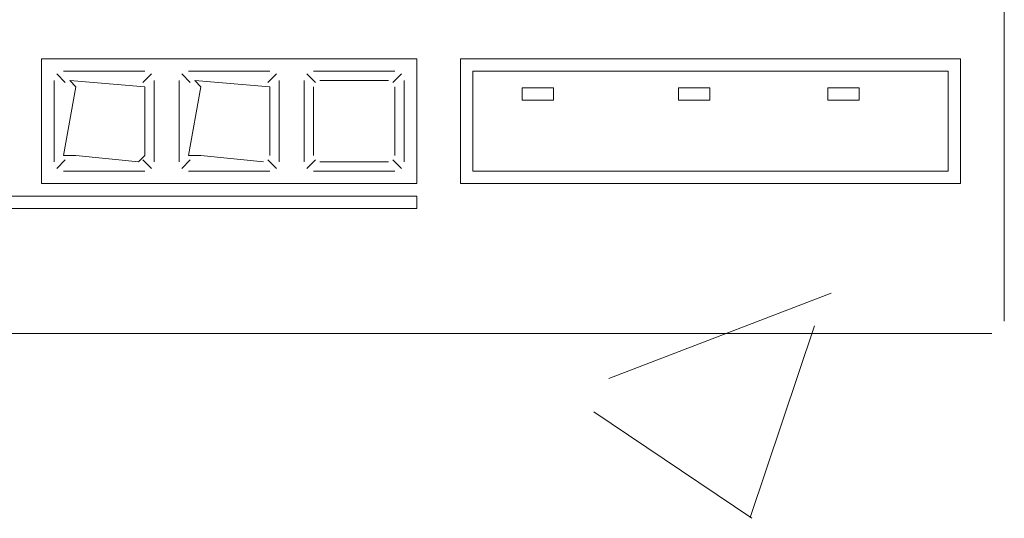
# Model space of a CAD drawing. Header units: feet. Extents: x 8 to 127, y 6 to 90.
# Tile 383 of 538: x 51.4829 to 51.5617, y 50.2679 to 50.3078. Entities that reach past the tile are written whole.
import ezdxf

# ---------------------------------------------------------------- set-up
doc = ezdxf.new("R2010")
doc.units = ezdxf.units.FT
doc.header["$MEASUREMENT"] = 0
doc.layers.add('MOBILARIO', color=8, linetype='Continuous')
doc.layers.add('NO ESPESSURA', color=250, linetype='Continuous')

msp = doc.modelspace()

# ---------------------------------------------------------------- linework, layer by layer
at = {"layer": 'MOBILARIO', "lineweight": 5}
for p, q in [((51.561661, 50.36168), (51.561661, 50.28368)), ((51.561661, 50.36168), (51.561661, 50.28368)), ((51.484661, 50.29468), (51.484661, 50.30468)), ((51.484661, 50.30468), (51.514661, 50.30468)), ((51.484661, 50.29468), (51.484661, 50.30468)), ((51.484661, 50.30468), (51.514661, 50.30468)), ((51.514661, 50.30468), (51.514661, 50.29468)), ((51.514661, 50.30468), (51.514661, 50.29468)), ((51.558161, 50.30468), (51.518161, 50.30468)), ((51.518161, 50.30468), (51.518161, 50.29468)), ((51.558161, 50.30468), (51.518161, 50.30468)), ((51.518161, 50.30468), (51.518161, 50.29468)), ((51.558161, 50.29468), (51.558161, 50.30468)), ((51.558161, 50.29468), (51.558161, 50.30468)), ((51.486558, 50.302783), (51.485881, 50.30346)), ((51.486558, 50.302783), (51.485881, 50.30346)), ((51.486411, 50.30368), (51.492911, 50.30368)), ((51.486411, 50.30368), (51.492911, 50.30368)), ((51.492765, 50.302783), (51.493442, 50.30346)), ((51.492765, 50.302783), (51.493442, 50.30346)), ((51.496558, 50.302783), (51.495881, 50.30346)), ((51.496558, 50.302783), (51.495881, 50.30346)), ((51.496411, 50.30368), (51.502911, 50.30368)), ((51.496411, 50.30368), (51.502911, 50.30368)), ((51.502765, 50.302783), (51.503442, 50.30346)), ((51.502765, 50.302783), (51.503442, 50.30346)), ((51.506558, 50.302783), (51.505881, 50.30346)), ((51.506558, 50.302783), (51.505881, 50.30346)), ((51.506411, 50.30368), (51.512911, 50.30368)), ((51.506411, 50.30368), (51.512911, 50.30368)), ((51.512765, 50.302783), (51.513442, 50.30346)), ((51.512765, 50.302783), (51.513442, 50.30346)), ((51.557161, 50.30368), (51.519161, 50.30368)), ((51.519161, 50.30368), (51.519161, 50.29568)), ((51.557161, 50.30368), (51.519161, 50.30368)), ((51.519161, 50.30368), (51.519161, 50.29568)), ((51.557161, 50.29568), (51.557161, 50.30368)), ((51.557161, 50.29568), (51.557161, 50.30368)), ((51.485661, 50.29643), (51.485661, 50.30293)), ((51.485661, 50.29643), (51.485661, 50.30293)), ((51.486411, 50.29693), (51.487411, 50.30243)), ((51.486411, 50.29693), (51.487411, 50.30243)), ((51.487411, 50.30243), (51.486911, 50.30293)), ((51.486911, 50.30293), (51.492911, 50.30243)), ((51.487411, 50.30243), (51.486911, 50.30293)), ((51.486911, 50.30293), (51.492911, 50.30243)), ((51.492911, 50.30243), (51.492911, 50.29693)), ((51.492911, 50.30243), (51.492911, 50.29693)), ((51.493661, 50.30293), (51.493661, 50.29643)), ((51.493661, 50.30293), (51.493661, 50.29643)), ((51.495661, 50.29643), (51.495661, 50.30293)), ((51.495661, 50.29643), (51.495661, 50.30293)), ((51.496411, 50.29693), (51.497411, 50.30243)), ((51.496411, 50.29693), (51.497411, 50.30243)), ((51.497411, 50.30243), (51.496911, 50.30293)), ((51.496911, 50.30293), (51.502911, 50.30243)), ((51.497411, 50.30243), (51.496911, 50.30293)), ((51.496911, 50.30293), (51.502911, 50.30243)), ((51.502911, 50.30243), (51.502911, 50.29693)), ((51.502911, 50.30243), (51.502911, 50.29693)), ((51.503661, 50.30293), (51.503661, 50.29643)), ((51.503661, 50.30293), (51.503661, 50.29643)), ((51.505661, 50.29643), (51.505661, 50.30293)), ((51.505661, 50.29643), (51.505661, 50.30293)), ((51.506411, 50.29693), (51.506411, 50.30243)), ((51.506411, 50.29693), (51.506411, 50.30243)), ((51.506911, 50.30293), (51.512411, 50.30293)), ((51.506911, 50.30293), (51.512411, 50.30293)), ((51.512911, 50.30243), (51.512911, 50.29693)), ((51.512911, 50.30243), (51.512911, 50.29693)), ((51.513661, 50.30293), (51.513661, 50.29643)), ((51.513661, 50.30293), (51.513661, 50.29643)), ((51.523094, 50.301347), (51.523094, 50.302347)), ((51.523094, 50.302347), (51.525594, 50.302347)), ((51.523094, 50.301347), (51.523094, 50.302347)), ((51.523094, 50.302347), (51.525594, 50.302347)), ((51.525594, 50.302347), (51.525594, 50.301347)), ((51.525594, 50.302347), (51.525594, 50.301347)), ((51.535604, 50.301347), (51.535604, 50.302347)), ((51.535604, 50.302347), (51.538104, 50.302347)), ((51.535604, 50.301347), (51.535604, 50.302347)), ((51.535604, 50.302347), (51.538104, 50.302347)), ((51.538104, 50.302347), (51.538104, 50.301347)), ((51.538104, 50.302347), (51.538104, 50.301347)), ((51.54755, 50.301347), (51.54755, 50.302347)), ((51.54755, 50.302347), (51.55005, 50.302347)), ((51.54755, 50.301347), (51.54755, 50.302347)), ((51.54755, 50.302347), (51.55005, 50.302347)), ((51.55005, 50.302347), (51.55005, 50.301347)), ((51.55005, 50.302347), (51.55005, 50.301347)), ((51.525594, 50.301347), (51.523094, 50.301347)), ((51.525594, 50.301347), (51.523094, 50.301347)), ((51.538104, 50.301347), (51.535604, 50.301347)), ((51.538104, 50.301347), (51.535604, 50.301347)), ((51.55005, 50.301347), (51.54755, 50.301347)), ((51.55005, 50.301347), (51.54755, 50.301347)), ((51.487411, 50.29693), (51.486411, 50.29693)), ((51.487411, 50.29693), (51.486411, 50.29693)), ((51.492411, 50.29643), (51.487411, 50.29693)), ((51.492411, 50.29643), (51.487411, 50.29693)), ((51.492911, 50.29693), (51.492411, 50.29643)), ((51.492911, 50.29693), (51.492411, 50.29643)), ((51.497411, 50.29693), (51.496411, 50.29693)), ((51.497411, 50.29693), (51.496411, 50.29693)), ((51.502411, 50.29643), (51.497411, 50.29693)), ((51.502411, 50.29643), (51.497411, 50.29693)), ((51.486558, 50.296576), (51.485881, 50.295899)), ((51.486558, 50.296576), (51.485881, 50.295899)), ((51.492765, 50.296576), (51.493442, 50.295899)), ((51.492765, 50.296576), (51.493442, 50.295899)), ((51.496558, 50.296576), (51.495881, 50.295899)), ((51.496558, 50.296576), (51.495881, 50.295899)), ((51.502765, 50.296576), (51.503442, 50.295899)), ((51.502765, 50.296576), (51.503442, 50.295899)), ((51.506558, 50.296576), (51.505881, 50.295899)), ((51.506558, 50.296576), (51.505881, 50.295899)), ((51.512411, 50.29643), (51.506911, 50.29643)), ((51.512411, 50.29643), (51.506911, 50.29643)), ((51.512765, 50.296576), (51.513442, 50.295899)), ((51.512765, 50.296576), (51.513442, 50.295899)), ((51.492911, 50.29568), (51.486411, 50.29568)), ((51.492911, 50.29568), (51.486411, 50.29568)), ((51.502911, 50.29568), (51.496411, 50.29568)), ((51.502911, 50.29568), (51.496411, 50.29568)), ((51.512911, 50.29568), (51.506411, 50.29568)), ((51.512911, 50.29568), (51.506411, 50.29568)), ((51.519161, 50.29568), (51.557161, 50.29568)), ((51.519161, 50.29568), (51.557161, 50.29568)), ((51.514661, 50.29468), (51.484661, 50.29468)), ((51.514661, 50.29468), (51.484661, 50.29468)), ((51.518161, 50.29468), (51.558161, 50.29468)), ((51.518161, 50.29468), (51.558161, 50.29468)), ((51.336661, 50.29368), (51.514661, 50.29368)), ((51.336661, 50.29368), (51.514661, 50.29368)), ((51.514661, 50.29368), (51.514661, 50.29268)), ((51.514661, 50.29368), (51.514661, 50.29268)), ((51.514661, 50.29268), (51.336661, 50.29268)), ((51.514661, 50.29268), (51.336661, 50.29268)), ((51.560661, 50.28268), (51.332661, 50.28268)), ((51.560661, 50.28268), (51.332661, 50.28268))]:
    msp.add_line(p, q, dxfattribs=at)
at = {"layer": 'MOBILARIO'}
for centre in [(51.486911, 50.30243), (51.486911, 50.30243), (51.492411, 50.30243), (51.492411, 50.30243), (51.496911, 50.30243), (51.496911, 50.30243), (51.502411, 50.30243), (51.502411, 50.30243), (51.486911, 50.29693), (51.486911, 50.29693), (51.492411, 50.29693), (51.492411, 50.29693), (51.496911, 50.29693), (51.496911, 50.29693)]:
    msp.add_arc(centre, 0.0005, 0, 0, dxfattribs=at)
at = {"layer": 'NO ESPESSURA', "linetype": 'Continuous', "lineweight": 5}
for p, q in [((51.530034, 50.279084), (51.547818, 50.285911)), ((51.541342, 50.267959), (51.546492, 50.283308)), ((51.528826, 50.27642), (51.54146, 50.267897))]:
    msp.add_line(p, q, dxfattribs=at)

doc.saveas('drawing.dxf')
